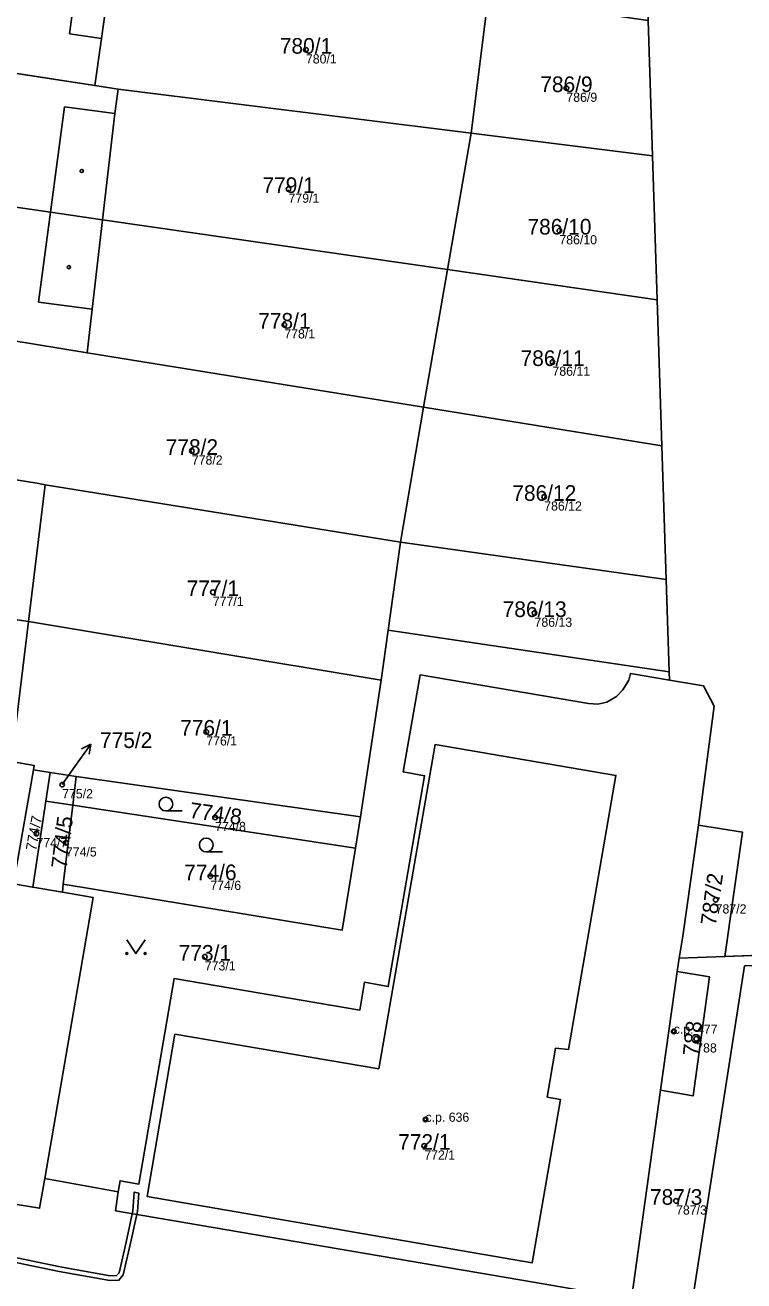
# Model space of a CAD drawing. Extents: x -603967 to -594699, y -1179315 to -1165625.
# Drawn here: x -597912.3 to -597834.2, y -1172288.7 to -1172152.2 of the extents above; entities that cross this region are included whole.
import ezdxf

# ---------------------------------------------------------------- set-up
doc = ezdxf.new("R2010")
doc.units = 0
for name, color, linetype in [('Definiční body', 7, 'Continuous'), ('Hranice parcel', 7, 'Continuous'), ('Parcelní čísla', 7, 'Continuous'), ('Polygon budovy', 7, 'Continuous'), ('Polygon parcely', 7, 'Continuous'), ('Pop  PČ popisy', 7, 'Continuous'), ('Vnitřní kresba', 7, 'Continuous'), ('Věcná břemena k části', 7, 'Continuous'), ('Značky budov', 7, 'Continuous'), ('Značky kultur', 7, 'Continuous')]:
    doc.layers.add(name, color=color, linetype=linetype)

msp = doc.modelspace()

# ---------------------------------------------------------------- linework, layer by layer
at = {"layer": 'Definiční body'}
for centre in [(-597881.81, -1172154.87994), (-597853.51, -1172159.04994), (-597883.7, -1172170.01994), (-597854.27, -1172174.53994), (-597884.16, -1172184.76994), (-597855.02, -1172188.82994), (-597894.21, -1172198.48994), (-597855.92, -1172203.48994), (-597891.93, -1172213.84994), (-597856.97, -1172216.11994), (-597892.64, -1172229.01994), (-597908.3, -1172234.76994), (-597891.68, -1172238.32994), (-597911.09, -1172240.08994), (-597907.89, -1172241.08994), (-597892.2, -1172244.72994), (-597837.29, -1172247.28994), (-597892.8, -1172253.47994), (-597841.84, -1172261.59994), (-597839.4, -1172262.39994), (-597868.82, -1172271.16994), (-597868.95, -1172274.03994), (-597841.59, -1172280.01994)]:
    msp.add_circle(centre, 0.25, dxfattribs=at)
at = {"layer": 'Hranice parcel'}
for p, q in [((-597863.87, -1172163.95), (-597862, -1172149.15)), ((-597844.61, -1172151.68), (-597844.14, -1172166.41)), ((-597939.48, -1172153.39), (-597904.76, -1172158.77)), ((-597904.76, -1172158.77), (-597902.22, -1172159.16)), ((-597863.87, -1172163.95), (-597902.22, -1172159.16)), ((-597866.43, -1172178.77), (-597863.87, -1172163.95)), ((-597863.87, -1172163.95), (-597844.14, -1172166.41)), ((-597844.14, -1172166.41), (-597843.64, -1172182.07)), ((-597866.43, -1172178.77), (-597903.91, -1172173.35)), ((-597869.04, -1172193.74), (-597866.43, -1172178.77)), ((-597866.43, -1172178.77), (-597843.64, -1172182.07)), ((-597843.64, -1172182.07), (-597843.13, -1172197.94)), ((-597905.59, -1172187.82), (-597869.04, -1172193.74)), ((-597871.52, -1172208.41), (-597869.04, -1172193.74)), ((-597869.04, -1172193.74), (-597843.13, -1172197.94)), ((-597843.13, -1172197.94), (-597842.67, -1172212.45)), ((-597910.16, -1172202.16), (-597911.97, -1172217.04)), ((-597871.52, -1172208.41), (-597910.16, -1172202.16)), ((-597872.87, -1172217.99), (-597871.52, -1172208.41)), ((-597871.52, -1172208.41), (-597842.67, -1172212.45)), ((-597947.27, -1172211.88), (-597911.97, -1172217.04)), ((-597842.67, -1172212.45), (-597842.35, -1172222.49)), ((-597911.97, -1172217.04), (-597913.82, -1172232.25)), ((-597873.63, -1172223.42), (-597911.97, -1172217.04)), ((-597872.87, -1172217.99), (-597873.63, -1172223.42)), ((-597842.35, -1172222.49), (-597872.87, -1172217.99)), ((-597846.54, -1172222.68), (-597842.32, -1172223.4)), ((-597842.32, -1172223.4), (-597842.35, -1172222.49)), ((-597873.63, -1172223.42), (-597875.88, -1172238.26)), ((-597842.32, -1172223.4), (-597838.6, -1172224.04)), ((-597913.57, -1172245.56), (-597911.43, -1172233.15)), ((-597909.59, -1172233.44), (-597911.43, -1172233.15)), ((-597910.06, -1172236.56), (-597909.59, -1172233.44)), ((-597906.79, -1172233.88), (-597909.59, -1172233.44)), ((-597907.15, -1172237), (-597906.79, -1172233.88)), ((-597906.79, -1172233.88), (-597875.88, -1172238.26)), ((-597910.06, -1172236.56), (-597911.49, -1172245.92)), ((-597907.15, -1172237), (-597910.06, -1172236.56)), ((-597908.18, -1172245.59), (-597907.15, -1172237)), ((-597876.41, -1172241.66), (-597907.15, -1172237)), ((-597875.88, -1172238.26), (-597876.41, -1172241.66)), ((-597839.15, -1172239.19), (-597840.86, -1172251.25)), ((-597911.49, -1172245.92), (-597913.57, -1172245.56)), ((-597908.28, -1172246.47), (-597911.49, -1172245.92)), ((-597908.18, -1172245.59), (-597908.28, -1172246.47)), ((-597840.86, -1172251.25), (-597841.25, -1172253.65)), ((-597836.28, -1172253.46), (-597825.85, -1172253.05)), ((-597841.25, -1172253.65), (-597841.48, -1172255.09)), ((-597841.25, -1172253.65), (-597836.28, -1172253.46)), ((-597841.48, -1172255.09), (-597843.27, -1172268)), ((-597837.95, -1172255.68), (-597841.48, -1172255.09)), ((-597843.27, -1172268), (-597846.43, -1172290.68)), ((-597902.2, -1172279.02), (-597910.2, -1172277.6))]:
    msp.add_line(p, q, dxfattribs=at)
for points in [[(-597902.59, -1172143.24), (-597904.04, -1172153.64), (-597904.76, -1172158.77)], [(-597902.22, -1172159.16), (-597902.56, -1172161.8), (-597903.91, -1172173.35)], [(-597903.91, -1172173.35), (-597909.56, -1172172.53), (-597921.11, -1172170.86), (-597931.11, -1172169.41), (-597941.37, -1172167.93)], [(-597903.91, -1172173.35), (-597905.04, -1172183.09), (-597905.59, -1172187.82)], [(-597905.59, -1172187.82), (-597908.43, -1172187.36), (-597913.74, -1172186.5)], [(-597910.16, -1172202.16), (-597911.07, -1172202.01), (-597916.27, -1172201.17)], [(-597902.2, -1172279.02), (-597902.01, -1172277.83), (-597899.96, -1172278.19), (-597896.14, -1172255.85), (-597875.95, -1172259.28), (-597875.46, -1172256.26), (-597872.86, -1172256.73), (-597868.91, -1172233.8), (-597871.23, -1172233.38), (-597869.41, -1172222.84), (-597851.1, -1172225.96), (-597850.1, -1172226.01), (-597849.13, -1172225.82), (-597848.07, -1172225.18), (-597847.39, -1172224.47), (-597846.73, -1172223.42), (-597846.54, -1172222.68)], [(-597838.6, -1172224.04), (-597837.46, -1172226.22), (-597839.15, -1172239.19)], [(-597911.43, -1172233.15), (-597911.35, -1172232.67), (-597913.82, -1172232.25)], [(-597839.15, -1172239.19), (-597834.36, -1172239.94), (-597836.28, -1172253.46)], [(-597876.41, -1172241.66), (-597877.89, -1172250.59), (-597908.18, -1172245.59)], [(-597910.2, -1172277.6), (-597904.92, -1172247.05), (-597908.28, -1172246.47)], [(-597799.1, -1172253.23), (-597834.14, -1172254.47), (-597841.01, -1172298.48)], [(-597843.27, -1172268), (-597839.74, -1172268.6), (-597837.95, -1172255.68)], [(-597910.2, -1172277.6), (-597910.76, -1172280.83), (-597940.76, -1172275.87), (-597940.21, -1172272.62), (-597939.04, -1172265.73)], [(-597848.29, -1172290.37), (-597857.07, -1172288.86), (-597902.52, -1172281.09), (-597902.2, -1172279.02)]]:
    msp.add_lwpolyline(points, dxfattribs=at)
at = {"layer": 'Polygon budovy'}
for points in [[(-597896.04, -1172261.89), (-597899.05, -1172279.56), (-597857.22, -1172286.74), (-597854.16, -1172268.99), (-597855.59, -1172268.75), (-597854.69, -1172263.4), (-597853.28, -1172263.56), (-597848.13, -1172233.77), (-597867.78, -1172230.41), (-597873.89, -1172265.66)], [(-597843.27, -1172268), (-597839.74, -1172268.6), (-597837.95, -1172255.68), (-597841.48, -1172255.09)]]:
    msp.add_lwpolyline(points, close=True, dxfattribs=at)
at = {"layer": 'Polygon parcely'}
for points in [[(-597834.36, -1172239.94), (-597836.28, -1172253.46), (-597825.85, -1172253.05), (-597829.48, -1172170.13), (-597833.06, -1172088.34), (-597831.1, -1172058.3), (-597847.92, -1172055.46), (-597847.61, -1172059.45), (-597845.34, -1172059.79), (-597847.18, -1172071.71), (-597846.59, -1172089.99), (-597845.84, -1172113.39), (-597845.11, -1172136.22), (-597844.61, -1172151.68), (-597844.14, -1172166.41), (-597843.64, -1172182.07), (-597843.13, -1172197.94), (-597842.67, -1172212.45), (-597842.35, -1172222.49), (-597842.32, -1172223.4), (-597838.6, -1172224.04), (-597837.46, -1172226.22), (-597839.15, -1172239.19)], [(-597937.48, -1172138.07), (-597939.48, -1172153.39), (-597904.76, -1172158.77), (-597904.04, -1172153.64), (-597902.59, -1172143.24), (-597906.05, -1172142.72), (-597916.63, -1172141.16), (-597926.68, -1172139.67)], [(-597904.04, -1172153.64), (-597904.76, -1172158.77), (-597902.22, -1172159.16), (-597863.87, -1172163.95), (-597862, -1172149.15), (-597902.59, -1172143.24)], [(-597844.14, -1172166.41), (-597844.61, -1172151.68), (-597862, -1172149.15), (-597863.87, -1172163.95)], [(-597941.37, -1172167.93), (-597931.11, -1172169.41), (-597921.11, -1172170.86), (-597909.56, -1172172.53), (-597903.91, -1172173.35), (-597902.56, -1172161.8), (-597902.22, -1172159.16), (-597904.76, -1172158.77), (-597939.48, -1172153.39)], [(-597863.87, -1172163.95), (-597902.22, -1172159.16), (-597902.56, -1172161.8), (-597903.91, -1172173.35), (-597866.43, -1172178.77)], [(-597843.64, -1172182.07), (-597844.14, -1172166.41), (-597863.87, -1172163.95), (-597866.43, -1172178.77)], [(-597927, -1172184.35), (-597913.74, -1172186.5), (-597908.43, -1172187.36), (-597905.59, -1172187.82), (-597905.04, -1172183.09), (-597903.91, -1172173.35), (-597909.56, -1172172.53), (-597921.11, -1172170.86), (-597931.11, -1172169.41), (-597941.37, -1172167.93), (-597943.16, -1172181.73), (-597943.24, -1172182.37)], [(-597866.43, -1172178.77), (-597903.91, -1172173.35), (-597905.04, -1172183.09), (-597905.59, -1172187.82), (-597869.04, -1172193.74)], [(-597843.13, -1172197.94), (-597843.64, -1172182.07), (-597866.43, -1172178.77), (-597869.04, -1172193.74)], [(-597916.27, -1172201.17), (-597911.07, -1172202.01), (-597910.16, -1172202.16), (-597871.52, -1172208.41), (-597869.04, -1172193.74), (-597905.59, -1172187.82), (-597908.43, -1172187.36), (-597913.74, -1172186.5), (-597914.56, -1172191.24)], [(-597842.67, -1172212.45), (-597843.13, -1172197.94), (-597869.04, -1172193.74), (-597871.52, -1172208.41)], [(-597911.07, -1172202.01), (-597916.27, -1172201.17), (-597927.34, -1172199.38), (-597937.28, -1172197.77), (-597938.47, -1172197.57), (-597945.16, -1172196.79), (-597947.27, -1172211.88), (-597911.97, -1172217.04), (-597910.16, -1172202.16)], [(-597911.97, -1172217.04), (-597873.63, -1172223.42), (-597872.87, -1172217.99), (-597871.52, -1172208.41), (-597910.16, -1172202.16)], [(-597842.35, -1172222.49), (-597842.67, -1172212.45), (-597871.52, -1172208.41), (-597872.87, -1172217.99)], [(-597929.15, -1172229.61), (-597913.82, -1172232.25), (-597911.97, -1172217.04), (-597947.27, -1172211.88), (-597949.23, -1172226.15), (-597947.84, -1172226.39), (-597940.09, -1172227.73), (-597938.27, -1172217.37), (-597927.36, -1172219.26)], [(-597875.88, -1172238.26), (-597873.63, -1172223.42), (-597911.97, -1172217.04), (-597913.82, -1172232.25), (-597911.35, -1172232.67), (-597911.43, -1172233.15), (-597909.59, -1172233.44), (-597906.79, -1172233.88)], [(-597877.89, -1172250.59), (-597908.18, -1172245.59), (-597908.28, -1172246.47), (-597904.92, -1172247.05), (-597910.2, -1172277.6), (-597902.2, -1172279.02), (-597902.01, -1172277.83), (-597899.96, -1172278.19), (-597896.14, -1172255.85), (-597875.95, -1172259.28), (-597875.46, -1172256.26), (-597872.86, -1172256.73), (-597868.91, -1172233.8), (-597871.23, -1172233.38), (-597869.41, -1172222.84), (-597851.1, -1172225.96), (-597850.1, -1172226.01), (-597849.13, -1172225.82), (-597848.07, -1172225.18), (-597847.39, -1172224.47), (-597846.73, -1172223.42), (-597846.54, -1172222.68), (-597842.32, -1172223.4), (-597842.35, -1172222.49), (-597872.87, -1172217.99), (-597873.63, -1172223.42), (-597875.88, -1172238.26), (-597876.41, -1172241.66)], [(-597929.15, -1172229.61), (-597930.9, -1172239.72), (-597931.38, -1172242.5), (-597913.57, -1172245.56), (-597911.43, -1172233.15), (-597911.35, -1172232.67), (-597913.82, -1172232.25)], [(-597909.59, -1172233.44), (-597911.43, -1172233.15), (-597913.57, -1172245.56), (-597911.49, -1172245.92), (-597910.06, -1172236.56)], [(-597906.79, -1172233.88), (-597909.59, -1172233.44), (-597910.06, -1172236.56), (-597907.15, -1172237)], [(-597875.88, -1172238.26), (-597906.79, -1172233.88), (-597907.15, -1172237), (-597876.41, -1172241.66)], [(-597908.18, -1172245.59), (-597907.15, -1172237), (-597910.06, -1172236.56), (-597911.49, -1172245.92), (-597908.28, -1172246.47)], [(-597907.15, -1172237), (-597908.18, -1172245.59), (-597877.89, -1172250.59), (-597876.41, -1172241.66)], [(-597839.15, -1172239.19), (-597840.86, -1172251.25), (-597841.25, -1172253.65), (-597836.28, -1172253.46), (-597834.36, -1172239.94)], [(-597904.92, -1172247.05), (-597908.28, -1172246.47), (-597911.49, -1172245.92), (-597913.57, -1172245.56), (-597931.38, -1172242.5), (-597935, -1172241.88), (-597937.12, -1172254.36), (-597938.17, -1172260.57), (-597939.04, -1172265.73), (-597940.21, -1172272.62), (-597940.76, -1172275.87), (-597910.76, -1172280.83), (-597910.2, -1172277.6)], [(-597846.51, -1172291.29), (-597841.01, -1172298.48), (-597834.14, -1172254.47), (-597799.1, -1172253.23), (-597798.87, -1172251.98), (-597825.85, -1172253.05), (-597836.28, -1172253.46), (-597841.25, -1172253.65), (-597841.48, -1172255.09), (-597837.95, -1172255.68), (-597839.74, -1172268.6), (-597843.27, -1172268), (-597846.43, -1172290.68)], [(-597805.42, -1172303.54), (-597809.17, -1172302.98), (-597808, -1172294.35), (-597804.59, -1172294.69), (-597803.4, -1172285.08), (-597802.68, -1172279.24), (-597802.47, -1172277.54), (-597799.1, -1172253.23), (-597834.14, -1172254.47), (-597841.01, -1172298.48), (-597838.43, -1172301.85), (-597806.33, -1172306.37)], [(-597841.48, -1172255.09), (-597843.27, -1172268), (-597839.74, -1172268.6), (-597837.95, -1172255.68)], [(-597939.04, -1172265.73), (-597958.15, -1172263.39), (-597958.56, -1172266.68), (-597960.77, -1172287.58), (-597851.99, -1172302.61), (-597848.47, -1172291.69), (-597848.29, -1172290.37), (-597857.07, -1172288.86), (-597902.52, -1172281.09), (-597902.2, -1172279.02), (-597910.2, -1172277.6), (-597910.76, -1172280.83), (-597940.76, -1172275.87), (-597940.21, -1172272.62)]]:
    msp.add_lwpolyline(points, close=True, dxfattribs=at)
msp.add_lwpolyline([(-597846.43, -1172290.68), (-597843.27, -1172268), (-597841.48, -1172255.09), (-597841.25, -1172253.65), (-597840.86, -1172251.25), (-597839.15, -1172239.19), (-597837.46, -1172226.22), (-597838.6, -1172224.04), (-597842.32, -1172223.4), (-597846.54, -1172222.68), (-597846.73, -1172223.42), (-597847.39, -1172224.47), (-597848.07, -1172225.18), (-597849.13, -1172225.82), (-597850.1, -1172226.01), (-597851.1, -1172225.96), (-597869.41, -1172222.84), (-597871.23, -1172233.38), (-597868.91, -1172233.8), (-597872.86, -1172256.73), (-597875.46, -1172256.26), (-597875.95, -1172259.28), (-597896.14, -1172255.85), (-597899.96, -1172278.19), (-597902.01, -1172277.83), (-597902.2, -1172279.02), (-597902.52, -1172281.09), (-597857.07, -1172288.86)], dxfattribs=at)
at = {"layer": 'Pop  PČ popisy'}
for p, q in [((-597906.92, -1172232.81), (-597905.199, -1172230.352)), ((-597905.199, -1172230.352), (-597906.183, -1172230.885)), ((-597905.199, -1172230.352), (-597905.363, -1172231.459)), ((-597908.3, -1172234.77), (-597906.92, -1172232.81))]:
    msp.add_line(p, q, dxfattribs=at)
at = {"layer": 'Vnitřní kresba'}
for p, q in [((-597907.51, -1172153.15), (-597906.05, -1172142.72)), ((-597904.04, -1172153.64), (-597907.51, -1172153.15)), ((-597909.56, -1172172.53), (-597908.04, -1172161.07)), ((-597908.04, -1172161.07), (-597902.56, -1172161.8)), ((-597909.56, -1172172.53), (-597910.87, -1172182.31)), ((-597910.87, -1172182.31), (-597905.04, -1172183.09)), ((-597867.78, -1172230.41), (-597873.89, -1172265.66)), ((-597867.78, -1172230.41), (-597848.13, -1172233.77)), ((-597853.28, -1172263.56), (-597848.13, -1172233.77)), ((-597896.04, -1172261.89), (-597899.05, -1172279.56)), ((-597873.89, -1172265.66), (-597896.04, -1172261.89)), ((-597855.59, -1172268.75), (-597854.69, -1172263.4)), ((-597854.69, -1172263.4), (-597853.28, -1172263.56)), ((-597857.22, -1172286.74), (-597854.16, -1172268.99)), ((-597854.16, -1172268.99), (-597855.59, -1172268.75)), ((-597899.05, -1172279.56), (-597857.22, -1172286.74))]:
    msp.add_line(p, q, dxfattribs=at)
at = {"layer": 'Věcná břemena k části'}
msp.add_lwpolyline([(-597914.03, -1172286.56), (-597908.62, -1172287.68), (-597903.12, -1172288.67), (-597902.14, -1172288.64), (-597901.66, -1172288.06), (-597900.87, -1172284.6), (-597900.13, -1172281.17), (-597899.98, -1172279.18), (-597900.48, -1172279.09), (-597900.63, -1172281.09), (-597901.35, -1172284.5), (-597902.12, -1172287.84), (-597902.38, -1172288.14), (-597903.08, -1172288.17), (-597908.52, -1172287.18), (-597913.93, -1172286.08)], dxfattribs=at)
at = {"layer": 'Značky budov'}
for centre in [(-597906.1668, -1172168.05916), (-597907.5668, -1172178.50916), (-597841.8468, -1172261.59916), (-597868.8268, -1172271.16916)]:
    msp.add_circle(centre, 0.175, dxfattribs=at)
at = {"layer": 'Značky kultur'}
for p, q in [((-597897.023, -1172237.63), (-597895.273, -1172237.63)), ((-597892.643, -1172242.08), (-597890.893, -1172242.08))]:
    msp.add_line(p, q, dxfattribs=at)
msp.add_lwpolyline([(-597901.28, -1172251.629), (-597900.28, -1172253.13), (-597899.28, -1172251.629)], dxfattribs=at)
for centre, radius in [((-597897.02286, -1172236.87981), 0.75), ((-597892.64286, -1172241.32981), 0.75), ((-597901.28, -1172253.12946), 0.1), ((-597899.28, -1172253.12946), 0.1)]:
    msp.add_circle(centre, radius, dxfattribs=at)

# ---------------------------------------------------------------- texts
at = {"layer": 'Definiční body'}
for s, p in [('780/1', (-597881.81, -1172156.369)), ('786/9', (-597853.51, -1172160.539)), ('779/1', (-597883.7, -1172171.509)), ('786/10', (-597854.27, -1172176.029)), ('778/1', (-597884.16, -1172186.259)), ('786/11', (-597855.02, -1172190.319)), ('778/2', (-597894.21, -1172199.979)), ('786/12', (-597855.92, -1172204.979)), ('777/1', (-597891.93, -1172215.339)), ('786/13', (-597856.97, -1172217.609)), ('776/1', (-597892.64, -1172230.509)), ('775/2', (-597908.3, -1172236.259)), ('774/8', (-597891.68, -1172239.819)), ('774/7', (-597911.09, -1172241.579)), ('774/5', (-597907.89, -1172242.579)), ('774/6', (-597892.2, -1172246.219)), ('787/2', (-597837.29, -1172248.779)), ('773/1', (-597892.8, -1172254.969)), ('c.p. 477', (-597841.84, -1172261.85)), ('788', (-597839.4, -1172263.889)), ('c.p. 636', (-597868.82, -1172271.42)), ('772/1', (-597868.95, -1172275.529)), ('787/3', (-597841.59, -1172281.509))]:
    msp.add_text(s, height=0.999996, dxfattribs=at).set_placement(p)
at = {"layer": 'Parcelní čísla'}
for s, p in [('780/1', (-597884.646, -1172155.305)), ('786/9', (-597856.346, -1172159.475)), ('779/1', (-597886.536, -1172170.445)), ('786/10', (-597857.736, -1172174.965)), ('778/1', (-597886.996, -1172185.195)), ('786/11', (-597858.486, -1172189.255)), ('778/2', (-597897.046, -1172198.915)), ('786/12', (-597859.386, -1172203.915)), ('777/1', (-597894.766, -1172214.275)), ('786/13', (-597860.436, -1172216.545)), ('776/1', (-597895.476, -1172229.445)), ('775/2', (-597904.19, -1172230.785)), ('774/6', (-597895.036, -1172245.155)), ('773/1', (-597895.636, -1172253.905)), ('772/1', (-597871.786, -1172274.465)), ('787/3', (-597844.426, -1172280.445))]:
    msp.add_text(s, height=1.699998, dxfattribs=at).set_placement(p)
for s, height, rotation, p in [('774/8', 1.699998, 351.9999972, (-597894.547, -1172238.356)), ('774/7', 1.14, 80, (-597911.139, -1172242.012)), ('774/5', 1.699998, 83, (-597907.813, -1172243.956)), ('787/2', 1.699998, 82, (-597837.263, -1172250.157)), ('788', 1.699998, 84, (-597839.174, -1172264.324))]:
    msp.add_text(s, height=height, rotation=rotation, dxfattribs=at).set_placement(p)

doc.saveas('drawing.dxf')
